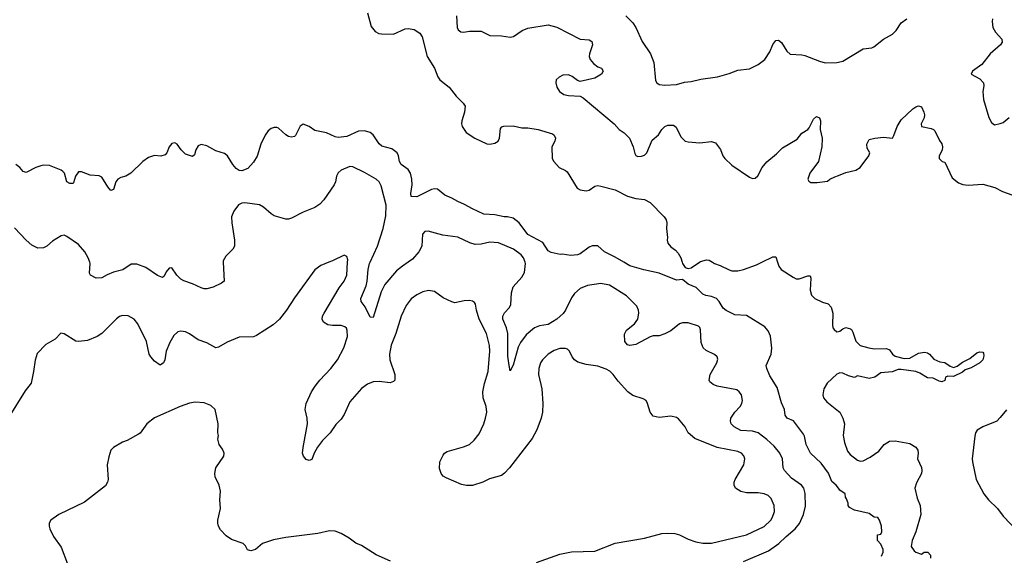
# Model space of a CAD drawing. Header units: inches. Extents: x 1678809 to 1859548, y 384609 to 522868.
# Tile 322 of 386: x 1794386 to 1801138, y 447989 to 451663. Entities that reach past the tile are written whole.
import ezdxf

# ---------------------------------------------------------------- set-up
doc = ezdxf.new("R2010")
doc.units = ezdxf.units.IN
doc.header["$MEASUREMENT"] = 0
for name, color, linetype in [('B7494', 7, 'Continuous'), ('B7495', 7, 'Continuous'), ('B8404', 7, 'Continuous'), ('B8405', 7, 'Continuous')]:
    doc.layers.add(name, color=color, linetype=linetype)

msp = doc.modelspace()

# ---------------------------------------------------------------- linework, layer by layer
at = {"layer": 'B7494', "color": 5}
for points, elevation in [([(1796506.2, 450000), (1796450, 449978), (1796410, 449947.3), (1796270, 449756.2), (1796214.9, 449670), (1796167.2, 449610), (1796124.9, 449570), (1796010, 449497.6), (1795990, 449488), (1795890, 449484.5), (1795809.4, 449450.6), (1795750, 449416.3), (1795730, 449413.3), (1795670, 449446.9), (1795610, 449467.1), (1795550, 449508.3), (1795521.8, 449521.8), (1795490, 449527.6), (1795470, 449522), (1795443.7, 449496.3), (1795415, 449450), (1795391.3, 449390), (1795380.9, 449330), (1795372.9, 449310), (1795350, 449294), (1795310, 449321.3), (1795284.7, 449350), (1795274.7, 449370), (1795256.4, 449456.4), (1795197, 449577), (1795169.6, 449610), (1795130, 449630.9), (1795090, 449633.7), (1795070, 449626.9), (1795048.5, 449611.5), (1794950, 449509.6), (1794917.3, 449490), (1794850, 449462.6), (1794790, 449455.1), (1794770, 449457.6), (1794690, 449509.2), (1794667.3, 449512.7), (1794628, 449472), (1794564.7, 449435.3), (1794506.4, 449373.6), (1794491.7, 449328.3), (1794481.3, 449250), (1794464.2, 449170), (1794423.7, 449116.3), (1794307.2, 448930)], 280), ([(1795781.9, 450000), (1795786.8, 449870), (1795770, 449856), (1795712.1, 449827.9), (1795670, 449817), (1795650, 449817), (1795630, 449823.6), (1795571.9, 449851.9), (1795511.2, 449871.2), (1795490, 449882.9), (1795463.7, 449910), (1795430, 449962), (1795410, 449959), (1795390, 449934), (1795377.1, 449902.9), (1795366, 449894), (1795330, 449907.6), (1795250, 449963.1), (1795190, 449985.1), (1795173.2, 449986.8), (1795150, 449986), (1795092.8, 449947.2), (1795030, 449932.3), (1794986.3, 449913.7), (1794950, 449892), (1794910, 449889.6), (1794872.3, 449910), (1794864.9, 449924.9), (1794869.7, 449990), (1794866.4, 450000)], 260), ([(1797930, 447939.2), (1798090, 447998), (1798170, 448013.8), (1798330, 448017.2), (1798470, 448073.2), (1798670, 448106.4), (1798790, 448137.8), (1798830, 448141.2), (1798877.8, 448137.8), (1798910, 448129), (1798970, 448100.2), (1799022.5, 448082.5), (1799070, 448073.2), (1799130, 448073), (1799370, 448130.2), (1799490, 448187.2), (1799535.6, 448230), (1799548.6, 448250), (1799562.2, 448290), (1799560.4, 448330), (1799539.8, 448379.8), (1799519, 448399), (1799490, 448410.9), (1799450, 448417.4), (1799370, 448418.2), (1799330, 448427.4), (1799295.1, 448450), (1799285.7, 448470), (1799285.1, 448490), (1799291, 448510), (1799351.1, 448610), (1799358, 448650), (1799352.2, 448672.2), (1799335.1, 448690), (1799310, 448701.7), (1799167.9, 448727.9), (1799015.3, 448790), (1798970, 448829), (1798949.3, 448870), (1798904.4, 448924.4), (1798890, 448934), (1798850, 448942.6), (1798770, 448935.1), (1798730, 448944.5), (1798709.7, 448970), (1798691.2, 449031.2), (1798680.9, 449050), (1798662.3, 449062.3), (1798590, 449085.4), (1798555.1, 449110), (1798490, 449184.2), (1798456.3, 449230), (1798431.5, 449251.5), (1798407, 449267), (1798350, 449286.9), (1798270, 449297.7), (1798213.4, 449313.4), (1798189.6, 449330), (1798174, 449350), (1798156, 449390), (1798142.9, 449402.9), (1798127.9, 449407.9), (1798090, 449408.3), (1798050, 449395.1), (1798010.4, 449370), (1797970.3, 449330), (1797957.8, 449310), (1797946.2, 449270), (1797944.2, 449230), (1797965.2, 449130), (1797973.6, 449030), (1797970.2, 448970), (1797960.7, 448930), (1797933, 448850), (1797900.2, 448790), (1797745.5, 448590), (1797710, 448551.6), (1797690, 448537.5), (1797607.3, 448512.7), (1797562, 448490), (1797490, 448468.9), (1797450, 448468.9), (1797415.8, 448475.8), (1797310, 448520.9), (1797290, 448532.7), (1797275.1, 448550), (1797264, 448584), (1797266.4, 448630), (1797290, 448677.1), (1797299.7, 448690), (1797318, 448702), (1797430, 448733.2), (1797471.2, 448750), (1797502, 448778), (1797537, 448823), (1797568.2, 448890), (1797581, 448930), (1797588.1, 448971.9), (1797584.2, 449010), (1797564.3, 449070), (1797561.3, 449110), (1797572.6, 449167.4), (1797597.3, 449250), (1797609.8, 449389.8), (1797607.4, 449427.4), (1797587.8, 449510), (1797537.2, 449610), (1797518.7, 449670), (1797511.9, 449711.9), (1797503.7, 449723.7), (1797492, 449732), (1797470, 449737), (1797434.8, 449734.8), (1797370, 449722), (1797350, 449727), (1797290, 449756), (1797230, 449799.3), (1797190, 449804.5), (1797150, 449795.6), (1797110, 449775.1), (1797070, 449747.3), (1797037.1, 449702.9), (1797002, 449630), (1796965, 449510), (1796933.6, 449430), (1796922.8, 449370), (1796924.2, 449330), (1796957.3, 449230), (1796958.7, 449190), (1796950, 449181.3), (1796926.9, 449173.1), (1796850, 449180.6), (1796810, 449179), (1796770, 449162.4), (1796730, 449133.3), (1796650, 449043), (1796610, 448955.1), (1796590, 448922), (1796554.2, 448885.8), (1796515.6, 448830), (1796463, 448777), (1796428.8, 448730), (1796404.4, 448690), (1796390, 448646), (1796370, 448639.5), (1796350, 448645.6), (1796331.8, 448670), (1796326.2, 448690), (1796328.6, 448728.6), (1796358.6, 448890), (1796356.5, 448930), (1796342.6, 448990), (1796349.8, 449030), (1796387.1, 449110), (1796411.2, 449148.8), (1796443.9, 449190), (1796519.8, 449270), (1796565, 449330), (1796607.9, 449412.1), (1796633.6, 449490), (1796631.8, 449531.8), (1796626.4, 449546.4), (1796616.4, 449556.4), (1796590, 449564.8), (1796530, 449564.5), (1796498, 449570), (1796468.3, 449588.3), (1796459.7, 449610), (1796462.7, 449630), (1796473.1, 449650), (1796576.4, 449823.6), (1796611, 449870), (1796629.7, 449910), (1796634.1, 450000)], 280), ([(1797049.5, 450000), (1797010, 449973), (1796970, 449939.7), (1796890, 449846.9), (1796863.5, 449796.5), (1796810, 449619.5), (1796790, 449622), (1796754.5, 449694.5), (1796726.3, 449730), (1796724.4, 449750), (1796762.5, 449837.5), (1796769.3, 449870), (1796774.7, 449950), (1796784.7, 449990), (1796789.2, 450000)], 260), ([(1799350, 447946.2), (1799521.3, 448018.7), (1799592, 448070), (1799641.3, 448118.7), (1799702.7, 448170), (1799732.3, 448207.7), (1799760.7, 448270), (1799774.9, 448325.1), (1799773.1, 448413.1), (1799763.9, 448450), (1799746.9, 448470), (1799678.7, 448518.7), (1799630.8, 448570), (1799620.7, 448590), (1799615.6, 448650), (1799599.1, 448690), (1799558.6, 448738.6), (1799510, 448784.2), (1799449.9, 448829.9), (1799410, 448841.4), (1799330, 448846), (1799286.2, 448870), (1799265.6, 448890), (1799259.3, 448910), (1799263.1, 448930), (1799289.9, 448970.1), (1799327.2, 449010), (1799337.6, 449030), (1799342.7, 449050), (1799335.4, 449090), (1799320.5, 449110), (1799303.1, 449123.1), (1799169.8, 449149.8), (1799141, 449161), (1799119.3, 449179.3), (1799113.6, 449190), (1799119.7, 449230), (1799166.3, 449310), (1799174.3, 449334.3), (1799169.5, 449350), (1799150, 449367.3), (1799093, 449393), (1799072.8, 449412.8), (1799058.5, 449450), (1799054.8, 449534.8), (1799050.8, 449550.8), (1799039.8, 449559.8), (1798970, 449583.5), (1798930, 449583.5), (1798910, 449576.9), (1798850, 449529.6), (1798810, 449507.8), (1798770, 449495.1), (1798730, 449493.7), (1798710, 449488.3), (1798610, 449435.9), (1798570, 449428.2), (1798553.2, 449433.2), (1798535.2, 449455.2), (1798532.9, 449507.1), (1798546.4, 449533.6), (1798602.8, 449577.2), (1798625.3, 449610), (1798631.8, 449651.8), (1798629.7, 449670), (1798617, 449697), (1798546.6, 449770), (1798430, 449842.5), (1798370, 449852.9), (1798279.4, 449840.6), (1798230, 449819.7), (1798190, 449784.2), (1798170, 449756.2), (1798128.3, 449670), (1798112.2, 449647.8), (1798070, 449608), (1798010, 449571.4), (1797950, 449562.5), (1797917.1, 449550), (1797858.8, 449501.2), (1797820.2, 449450), (1797804, 449416), (1797770, 449294), (1797750, 449255.3), (1797741.3, 449290), (1797734.3, 449354.3), (1797732.5, 449510), (1797724.4, 449550), (1797699.4, 449610), (1797698.9, 449630), (1797710, 449653.4), (1797743.5, 449690), (1797754.8, 449710), (1797757.4, 449790), (1797769.8, 449830), (1797830, 449896.9), (1797847.1, 449930), (1797854.4, 449990), (1797851, 450000)], 260), ([(1800000, 448449.3), (1799985.2, 448470), (1799954.8, 448494.8), (1799933, 448553), (1799881.3, 448621.3), (1799809.6, 448690), (1799779.6, 448750), (1799767.5, 448807.5), (1799760.7, 448820.7), (1799691.1, 448911.1), (1799649.2, 448930), (1799636, 448950), (1799629.6, 448990), (1799610, 449035.3), (1799580.3, 449140.3), (1799530, 449220.9), (1799508.5, 449270), (1799504.4, 449290), (1799538.5, 449370), (1799543.1, 449410), (1799533.3, 449493.3), (1799517.7, 449530), (1799496.2, 449556.2), (1799370, 449634.5), (1799290, 449638), (1799230, 449668.3), (1799210, 449684.7), (1799183.5, 449730), (1799163.1, 449750), (1799130, 449765.2), (1799090, 449771.7), (1799070, 449780.4), (1799025.8, 449825.8), (1798970, 449849.8), (1798930, 449881.4), (1798890, 449876.8), (1798770, 449924.9), (1798666.3, 449946.3), (1798570, 449974.5), (1798527.5, 450000)], 240), ([(1798928.6, 450000), (1798931.6, 449990), (1798950, 449963.6), (1798970, 449957.2), (1798990, 449960.7), (1799048.2, 450000)], 240), ([(1799136.6, 450000), (1799151.5, 449991.5), (1799190, 449977.7), (1799250, 449948), (1799270, 449941.3), (1799310, 449939.7), (1799350, 449949.2), (1799437.7, 449982.3), (1799474.4, 450000)], 240), ([(1799582.1, 450000), (1799591.7, 449971.7), (1799608.2, 449950), (1799690, 449896.5), (1799710, 449886.7), (1799730, 449886.4), (1799790, 449907.3), (1799805.4, 449905.4), (1799810.9, 449890.9), (1799807.1, 449807.1), (1799814.7, 449774.7), (1799838.8, 449750), (1799890, 449726), (1799930, 449714), (1799950, 449691.3), (1799962.8, 449650), (1799959.3, 449570), (1799962.4, 449550), (1799970, 449537.3), (1799990, 449522), (1800000, 449524.7)], 240), ([(1800000, 449236), (1799988.4, 449231.6), (1799922.4, 449170), (1799900.3, 449130), (1799894, 449090), (1799898.4, 449070), (1799921.4, 449041.4), (1800000, 448978.3)], 240), ([(1796928.7, 447950), (1796830, 447992.3), (1796730, 448056), (1796690, 448072.7), (1796645.8, 448105.8), (1796590, 448139.3), (1796550, 448155.1), (1796510, 448157), (1796430, 448138.4), (1796210, 448112), (1796125.8, 448094.2), (1796050.9, 448069.1), (1796002, 448030), (1795970, 448019), (1795946.8, 448026.8), (1795933.6, 448053.6), (1795918, 448070), (1795837.6, 448097.6), (1795802, 448122), (1795763.5, 448163.5), (1795748.8, 448190), (1795743.5, 448210), (1795744.4, 448230), (1795763.8, 448310), (1795757.1, 448370), (1795763.9, 448430), (1795753.8, 448470), (1795726.6, 448526.6), (1795723.1, 448550), (1795731.8, 448588.2), (1795785.2, 448670), (1795789, 448690), (1795777.5, 448717.5), (1795754, 448750), (1795745.6, 448785.6), (1795749, 448810), (1795744, 448830), (1795746, 448890), (1795725.2, 448990), (1795696.9, 449016.9), (1795650, 449035.1), (1795590, 449038.7), (1795550, 449033.7), (1795486, 449010), (1795310, 448931), (1795257.1, 448890), (1795212, 448828), (1795200.9, 448819.1), (1795122.4, 448777.6), (1795090, 448765.2), (1795030, 448729), (1795010.6, 448709.4), (1794995.9, 448664.1), (1794986.4, 448610), (1794992.2, 448510), (1794988.4, 448490), (1794975.1, 448464.9), (1794830, 448352.8), (1794654.9, 448270), (1794598.4, 448230), (1794588.4, 448210), (1794587.2, 448190), (1794593.4, 448170), (1794618.4, 448118.4), (1794670, 448044), (1794713.1, 447930)], 320)]:
    msp.add_lwpolyline(points, dxfattribs=dict(at, elevation=elevation))
at = {"layer": 'B7495', "color": 5}
for points, elevation in [([(1796770, 451711), (1796796.9, 451616.9), (1796823.4, 451583.4), (1796849.3, 451569.3), (1796866.1, 451566.1), (1796950, 451564.4), (1797030, 451600.4), (1797050, 451603.8), (1797090, 451594.9), (1797130.4, 451570), (1797145.3, 451545.3), (1797179.6, 451410), (1797230.4, 451330), (1797252.1, 451272.1), (1797267.7, 451250), (1797330, 451199.3), (1797379.2, 451139.2), (1797427.7, 451090), (1797440.5, 451070), (1797436.4, 451030), (1797417.1, 450970), (1797415.5, 450950), (1797419.3, 450930), (1797448.4, 450890), (1797507.3, 450850), (1797590, 450811.6), (1797610, 450809.3), (1797643.5, 450816.5), (1797666.6, 450830), (1797677, 450850), (1797683.3, 450916.7), (1797692.3, 450927.7), (1797706.6, 450933.4), (1797770, 450935.8), (1797830, 450921.6), (1797870, 450921.6), (1797942, 450910), (1798039.6, 450879.6), (1798051.4, 450871.4), (1798058.9, 450850), (1798056, 450830), (1798035.8, 450790), (1798036.4, 450710), (1798048.2, 450690), (1798086, 450650), (1798128.9, 450628.9), (1798139, 450619), (1798207.9, 450507.9), (1798230, 450497.1), (1798270, 450490.3), (1798290, 450494), (1798330, 450520.4), (1798350, 450525.3), (1798370, 450522), (1798470, 450496.5), (1798552.8, 450452.8), (1798610, 450437.5), (1798670, 450428.9), (1798710, 450408.7), (1798806, 450310), (1798819.5, 450290), (1798824.4, 450270), (1798820.4, 450230), (1798827.7, 450170), (1798825.5, 450150), (1798830.7, 450130), (1798850, 450105.5), (1798882.9, 450082.9), (1798901.7, 450061.7), (1798919.5, 450030), (1798928.6, 450000)], 240), ([(1797380.3, 451690), (1797385.3, 451610), (1797392.9, 451592.9), (1797410, 451579.5), (1797430, 451577), (1797470, 451583.7), (1797550, 451583.8), (1797610, 451554.9), (1797690, 451551.5), (1797750, 451543.2), (1797772.4, 451547.6), (1797831.4, 451588.6), (1797870, 451604.9), (1798010, 451627.4), (1798070, 451611.8), (1798230, 451530.3), (1798290, 451526), (1798310, 451513.4), (1798314.9, 451490), (1798292.7, 451430), (1798290.6, 451410), (1798297.3, 451390), (1798321.7, 451361.7), (1798350, 451340.7), (1798376, 451330), (1798386.8, 451310), (1798376.3, 451290), (1798330, 451262.9), (1798230, 451239.5), (1798210, 451245.6), (1798174.7, 451274.7), (1798150, 451286), (1798110, 451283.1), (1798084.9, 451270), (1798064.6, 451250), (1798062.3, 451230), (1798070, 451200.7), (1798086.7, 451170), (1798117.3, 451150), (1798150, 451142.2), (1798230, 451138.7), (1798250, 451127.2), (1798462.8, 450950), (1798496, 450910), (1798530, 450887.7), (1798568, 450850), (1798593.4, 450790), (1798604.7, 450744.7), (1798611.1, 450731.1), (1798624.7, 450724.7), (1798650, 450726.8), (1798670, 450734), (1798686, 450750), (1798724, 450836), (1798765.6, 450874.4), (1798790, 450910.4), (1798809.6, 450930), (1798830, 450939.5), (1798870, 450940.5), (1798886.9, 450926.9), (1798919, 450859), (1798950.3, 450830.3), (1798970, 450824.4), (1799050, 450819.5), (1799130, 450828), (1799157.6, 450817.6), (1799192.4, 450772.4), (1799208, 450730), (1799222, 450710), (1799270, 450666), (1799390, 450582.4), (1799410, 450574.9), (1799430, 450576.3), (1799448.1, 450591.9), (1799476.9, 450650), (1799510, 450688.5), (1799576.3, 450743.7), (1799615.8, 450784.2), (1799716.6, 450843.4), (1799750, 450886), (1799789.5, 450910.5), (1799798.9, 450921.1), (1799830, 450981), (1799850, 450998.8), (1799870, 450991), (1799876.4, 450970), (1799875.8, 450910), (1799888.5, 450850), (1799887, 450790), (1799862.6, 450690), (1799804.6, 450610), (1799790.4, 450570), (1799796.4, 450556.4), (1799810, 450547), (1799853.9, 450546.1), (1799925.2, 450554.8), (1799942, 450570), (1799974.8, 450585.2), (1800000, 450595.1)], 260), ([(1798542.3, 451690), (1798590, 451642), (1798610.2, 451610), (1798654.6, 451514.6), (1798710.4, 451430), (1798733.4, 451370), (1798746.9, 451246.9), (1798754, 451230), (1798770, 451219.3), (1798810, 451213.7), (1798890, 451218.3), (1798945.5, 451234.5), (1798990, 451239.1), (1799055.8, 451255.8), (1799170, 451271.7), (1799250, 451294.4), (1799310, 451317.3), (1799390, 451326.8), (1799450, 451356.3), (1799496, 451390), (1799530, 451442), (1799550, 451493.4), (1799570, 451520.5), (1799590, 451523), (1799610, 451506), (1799646.6, 451446.6), (1799670, 451425.7), (1799750, 451423.2), (1799770, 451418.5), (1799870, 451377.7), (1799910, 451367.6), (1799990, 451370.2), (1800000, 451372.6)], 280), ([(1798527.5, 450000), (1798470, 450034.6), (1798396, 450070), (1798350, 450112), (1798312.1, 450112.1), (1798290, 450102.9), (1798230, 450057.6), (1798210, 450049.7), (1798165.3, 450045.3), (1798106, 450054), (1798092.3, 450052.3), (1798030, 450066), (1798010, 450078), (1797974.1, 450134.1), (1797870.8, 450190.8), (1797810.8, 450270.8), (1797770, 450301.6), (1797731.8, 450311.8), (1797708.2, 450311.8), (1797644.4, 450324.4), (1797569.3, 450330), (1797490, 450366), (1797436.6, 450396.6), (1797390, 450415), (1797350, 450439.4), (1797300, 450460), (1797250, 450500.4), (1797230, 450503.5), (1797210, 450497.7), (1797110, 450447.3), (1797070, 450449.4), (1797068, 450470), (1797078, 450530), (1797074.7, 450570), (1797064.7, 450610), (1797050, 450635.8), (1797001.1, 450670), (1796991, 450690), (1796983.1, 450730), (1796973.3, 450750), (1796937.2, 450777.2), (1796870, 450796.4), (1796850, 450811.5), (1796810, 450874), (1796788.9, 450888.9), (1796750, 450901.5), (1796710, 450899.7), (1796630, 450860.9), (1796570, 450855.1), (1796550, 450859.8), (1796490, 450888.1), (1796410, 450903.5), (1796370, 450931.3), (1796330, 450946), (1796310, 450934), (1796277.3, 450870), (1796270, 450862.7), (1796250, 450858), (1796230, 450860.9), (1796210, 450872.3), (1796159.7, 450919.7), (1796150, 450924.5), (1796130, 450924.2), (1796110, 450916.4), (1796090, 450901.3), (1796070, 450871.5), (1796040.2, 450810), (1796013.2, 450726.8), (1795990, 450685.6), (1795950, 450642.9), (1795910, 450626.3), (1795890, 450629.7), (1795870, 450642.6), (1795846.4, 450670), (1795810, 450729.5), (1795790, 450745.6), (1795730, 450764.7), (1795670, 450799.1), (1795630, 450808), (1795610, 450797.6), (1795592.7, 450770), (1795583.5, 450736.5), (1795570, 450724), (1795521.8, 450741.8), (1795493.6, 450770), (1795466, 450810), (1795450, 450818), (1795430, 450814.3), (1795410.4, 450790), (1795394.9, 450750), (1795383.2, 450736.8), (1795352.6, 450727.4), (1795310, 450730.9), (1795270, 450718.9), (1795231.3, 450690), (1795148.9, 450610), (1795114.4, 450590), (1795079.3, 450580.7), (1795059.5, 450570), (1795044.4, 450550), (1795030, 450499), (1795010, 450492), (1794990, 450516.3), (1794950, 450582), (1794930, 450591.6), (1794870, 450596.1), (1794810, 450619.8), (1794790, 450619.7), (1794768.9, 450590), (1794754.9, 450545.1), (1794750, 450539.3), (1794730, 450539.7), (1794709.6, 450550), (1794692.6, 450610), (1794681.8, 450621.8), (1794670, 450631.1), (1794590, 450662), (1794550, 450665.1), (1794530, 450661.7), (1794496.3, 450650), (1794430, 450615.1), (1794410, 450621.6), (1794386.3, 450650), (1794359.5, 450670)], 240), ([(1796789.2, 450000), (1796839, 450110), (1796878.4, 450230), (1796896.9, 450316.9), (1796899.8, 450390), (1796863.7, 450523.7), (1796850, 450551.2), (1796829.6, 450570), (1796750, 450614.7), (1796670, 450652.8), (1796650, 450655.8), (1796590, 450631.5), (1796570, 450611.8), (1796558.7, 450590), (1796551.5, 450550), (1796542.3, 450530), (1796472.1, 450427.9), (1796443.2, 450396.8), (1796410, 450375.1), (1796330, 450343.8), (1796250, 450301.8), (1796230, 450295.3), (1796210, 450295.6), (1796130, 450318.9), (1796110, 450331.3), (1796057.8, 450377.8), (1796030, 450392.3), (1795930, 450406.4), (1795910, 450405.7), (1795887, 450393), (1795853.4, 450350), (1795838.9, 450310), (1795839.6, 450270), (1795859.5, 450150), (1795859.3, 450110), (1795847.7, 450090), (1795799.9, 450040.1), (1795781.6, 450010), (1795781.9, 450000)], 260), ([(1794866.4, 450000), (1794856.4, 450030), (1794833.3, 450070), (1794790, 450121.1), (1794710, 450175.6), (1794690, 450184.5), (1794670, 450180.9), (1794610, 450143.7), (1794570.8, 450110), (1794550, 450098), (1794510, 450095.1), (1794470, 450117), (1794429.3, 450150), (1794350, 450234.5)], 260), ([(1797851, 450000), (1797841, 450030), (1797824.4, 450050), (1797773, 450090), (1797670, 450133.5), (1797610, 450137.4), (1797550, 450123.9), (1797510, 450121.8), (1797473, 450133), (1797390, 450171), (1797286.3, 450186.3), (1797187.9, 450212.1), (1797164.7, 450210), (1797147.1, 450192.9), (1797143.1, 450110), (1797123.1, 450070), (1797079.5, 450020.5), (1797049.5, 450000)], 260), ([(1796634.1, 450000), (1796634.9, 450014.9), (1796630, 450038), (1796610, 450049), (1796530, 450009.3), (1796506.2, 450000)], 280), ([(1799474.4, 450000), (1799550, 450036.3), (1799570, 450036), (1799582.1, 450000)], 240), ([(1799048.2, 450000), (1799055.2, 450004.8), (1799095.8, 450015.8), (1799113.4, 450013.4), (1799136.6, 450000)], 240)]:
    msp.add_lwpolyline(points, dxfattribs=dict(at, elevation=elevation))
at = {"layer": 'B8404', "color": 5}
for points, elevation in [([(1800000, 449524.7), (1800010, 449527.3), (1800030, 449542.8), (1800050, 449550.8), (1800082.8, 449542.8), (1800090, 449538), (1800099.3, 449519.3), (1800118.6, 449458.5), (1800149.2, 449429.2), (1800207.9, 449412.1), (1800246.1, 449406.1), (1800330, 449406.8), (1800350, 449398.8), (1800370.8, 449370), (1800390, 449354), (1800450, 449339.3), (1800490, 449342), (1800550, 449375.5), (1800590, 449382.8), (1800610, 449378.8), (1800624.7, 449370), (1800655.3, 449335.3), (1800695.3, 449315.3), (1800730.6, 449310.6), (1800766.4, 449286.4), (1800790, 449278), (1800813.6, 449286.4), (1800850, 449314), (1800902, 449338), (1800950, 449378), (1800970, 449384.7), (1800990, 449382), (1800996, 449376), (1800996.9, 449356.9), (1800990.8, 449330), (1800970, 449309), (1800910, 449274), (1800870, 449262), (1800850, 449245.2), (1800790, 449215.3), (1800750, 449218), (1800734, 449210), (1800730, 449188), (1800710, 449179), (1800690, 449184), (1800650, 449205.2), (1800610, 449207), (1800558.9, 449238.9), (1800530, 449249.6), (1800430, 449263.6), (1800410, 449263.6), (1800367.9, 449247.9), (1800290, 449240.7), (1800250, 449211.8), (1800210, 449201.6), (1800130, 449221.2), (1800110, 449209.6), (1800070, 449220.5), (1800030, 449238), (1800010, 449239.7), (1800000, 449236)], 240), ([(1800000, 448978.3), (1800010, 448970.3), (1800030.2, 448930), (1800041.3, 448890), (1800032.3, 448810), (1800042.6, 448762.6), (1800063.4, 448703.4), (1800081.5, 448681.5), (1800130, 448641.7), (1800150, 448634.7), (1800170, 448637.3), (1800218.8, 448661.2), (1800276.4, 448703.6), (1800313.6, 448750), (1800350, 448772.7), (1800390, 448774.6), (1800490, 448755.3), (1800530, 448730.6), (1800544, 448710), (1800546.8, 448690), (1800542.8, 448650), (1800570, 448592), (1800572.7, 448570), (1800570.4, 448550), (1800534.6, 448485.4), (1800524.4, 448450), (1800540.9, 448380.9), (1800560.4, 448330), (1800564.9, 448270), (1800530.3, 448150), (1800504.9, 448090), (1800498, 448050), (1800518.8, 448018.8), (1800530.6, 448010.6), (1800570, 447998), (1800588, 448010), (1800614, 448010), (1800632, 447990), (1800632, 447970)], 240), ([(1801152, 448988), (1801110, 448934), (1801085.5, 448910), (1800990.2, 448869.8), (1800951.8, 448848.2), (1800940.4, 448830), (1800934.6, 448805.4), (1800917.4, 448650), (1800918.9, 448630), (1800943.7, 448510), (1800998.3, 448410), (1801028.8, 448370), (1801090.3, 448310), (1801130, 448258.4), (1801232.7, 448150)], 260), ([(1800296.4, 447983.6), (1800308, 448010), (1800308, 448030), (1800290, 448066), (1800268, 448090), (1800268, 448130), (1800290, 448134), (1800298, 448150), (1800295.3, 448190), (1800282, 448230), (1800270, 448248), (1800246, 448250), (1800210, 448275.3), (1800110, 448298), (1800076.4, 448316.4), (1800068, 448330), (1800067.3, 448347.3), (1800056.4, 448376.4), (1800048.4, 448388.4), (1800046, 448410), (1800010, 448435.3), (1800000, 448449.3)], 240)]:
    msp.add_lwpolyline(points, dxfattribs=dict(at, elevation=elevation))
at = {"layer": 'B8405', "color": 5}
for points, elevation in [([(1800000, 451372.6), (1800030, 451379.6), (1800170, 451462.6), (1800229.7, 451470.3), (1800242.8, 451477.2), (1800309.6, 451530.3), (1800370, 451563), (1800396.9, 451590), (1800430, 451641.3), (1800469.8, 451670.2)], 280), ([(1801056.4, 451670), (1801053.7, 451650), (1801058.7, 451610), (1801077.3, 451577.3), (1801120.5, 451530), (1801123, 451510), (1801110.5, 451490), (1801040.4, 451430), (1800983.1, 451356.9), (1800920.7, 451310), (1800910.7, 451290), (1800970, 451258.3), (1800996.1, 451230), (1800997.8, 451210), (1800990.2, 451170), (1800995, 451115), (1801032.5, 450992.5), (1801050, 450957.3), (1801070, 450942), (1801110, 450950.5), (1801130, 450959.1), (1801170, 450992.7)], 280), ([(1800000, 450595.1), (1800050, 450614.9), (1800119, 450630), (1800149.2, 450650), (1800209.2, 450730), (1800215.3, 450750), (1800198, 450782), (1800195.3, 450810), (1800210, 450842), (1800249.3, 450850.7), (1800310, 450856.3), (1800370, 450851.3), (1800381.2, 450870), (1800402, 450930), (1800430, 450977.3), (1800510, 451051), (1800530, 451066), (1800550, 451071.3), (1800570, 451064.7), (1800586.8, 451030), (1800590.5, 451010.5), (1800587.3, 450990), (1800567.3, 450950), (1800571, 450931), (1800635.9, 450915.9), (1800651.3, 450910), (1800660.7, 450900.7), (1800693.7, 450833.7), (1800710, 450811.3), (1800714, 450790), (1800710.7, 450769.3), (1800691.3, 450730), (1800692, 450710), (1800711.1, 450691.1), (1800730, 450686), (1800779.5, 450579.5), (1800823.1, 450543.1), (1800853.3, 450533.3), (1800890, 450528.7), (1800990, 450535.5), (1801073, 450513), (1801125.8, 450485.8), (1801190, 450462)], 260)]:
    msp.add_lwpolyline(points, dxfattribs=dict(at, elevation=elevation))

doc.saveas('drawing.dxf')
